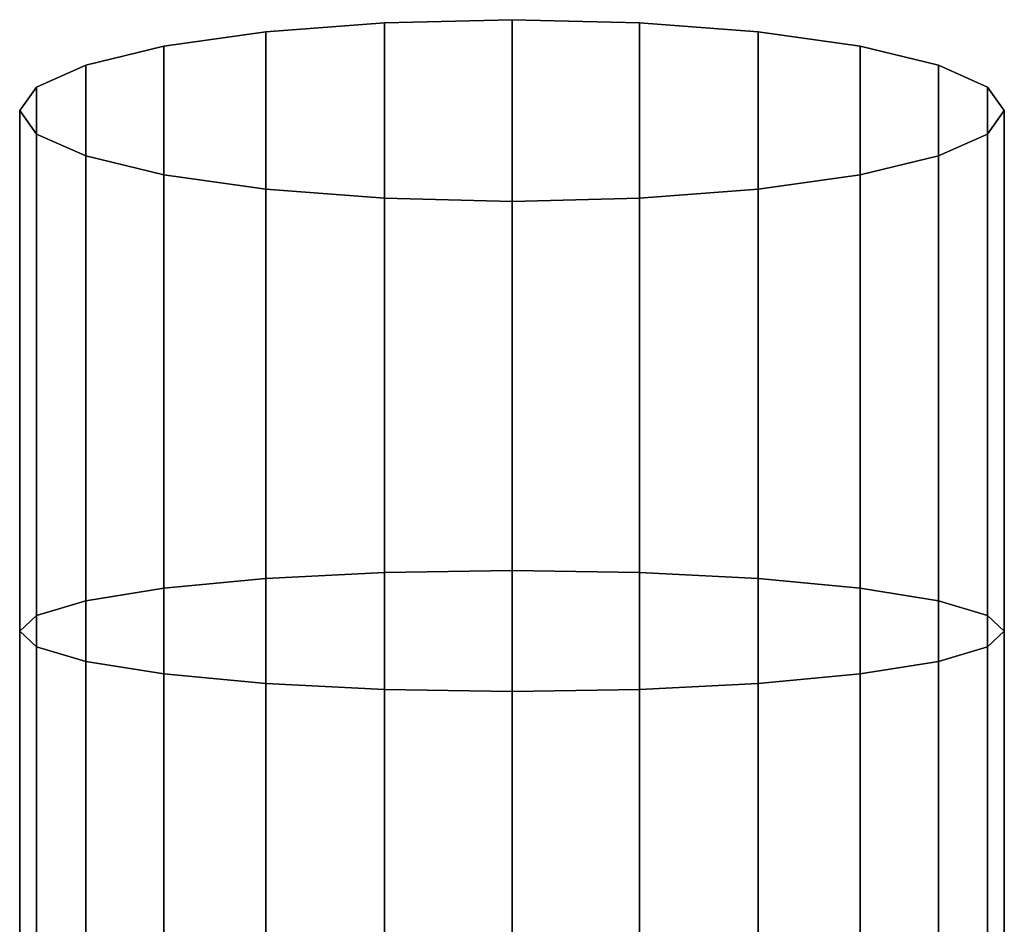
# Model space of a CAD drawing. Header units: inches. Extents: x 15 to 546804, y -66 to 267312.
# Tile 296 of 478: x 418374 to 418390, y 134656 to 134671. Entities that reach past the tile are written whole.
import ezdxf

# ---------------------------------------------------------------- set-up
doc = ezdxf.new("R2010")
doc.units = ezdxf.units.IN
doc.header["$MEASUREMENT"] = 0

msp = doc.modelspace()

# ---------------------------------------------------------------- linework, layer by layer
at = {"color": 7, "extrusion": (-1, -1.27576e-07, -3.33067e-16)}
for p, q in [((418380.172, 134670.94, 919.092), (418378.243, 134670.792, 919.835)), ((418382.243, 134670.99, 918.839), (418380.172, 134670.94, 919.092)), ((418380.172, 134662.011, 917.321), (418380.172, 134670.94, 919.092)), ((418382.243, 134662.045, 917.065), (418382.243, 134670.99, 918.839)), ((418384.313, 134670.94, 919.092), (418382.243, 134670.99, 918.839)), ((418384.313, 134662.011, 917.321), (418384.313, 134670.94, 919.092)), ((418386.243, 134670.792, 919.835), (418384.313, 134670.94, 919.092)), ((418378.243, 134670.792, 919.835), (418376.586, 134670.558, 921.017)), ((418378.243, 134661.913, 918.074), (418378.243, 134670.792, 919.835)), ((418386.243, 134661.913, 918.074), (418386.243, 134670.792, 919.835)), ((418387.9, 134670.558, 921.017), (418386.243, 134670.792, 919.835)), ((418376.586, 134670.558, 921.017), (418375.315, 134670.253, 922.557)), ((418376.586, 134661.757, 919.271), (418376.586, 134670.558, 921.017)), ((418387.9, 134661.757, 919.271), (418387.9, 134670.558, 921.017)), ((418389.171, 134670.253, 922.557), (418387.9, 134670.558, 921.017)), ((418375.315, 134670.253, 922.557), (418374.515, 134669.897, 924.351)), ((418375.315, 134661.553, 920.832), (418375.315, 134670.253, 922.557)), ((418389.171, 134661.553, 920.832), (418389.171, 134670.253, 922.557)), ((418389.97, 134669.897, 924.351), (418389.171, 134670.253, 922.557)), ((418374.515, 134669.897, 924.351), (418374.243, 134669.515, 926.275)), ((418374.515, 134661.316, 922.649), (418374.515, 134669.897, 924.351)), ((418389.97, 134661.316, 922.649), (418389.97, 134669.897, 924.351)), ((418390.243, 134669.515, 926.275), (418389.97, 134669.897, 924.351)), ((418374.243, 134661.062, 924.599), (418374.243, 134669.515, 926.275)), ((418374.243, 134669.515, 926.275), (418374.515, 134669.133, 928.2)), ((418389.97, 134669.133, 928.2), (418390.243, 134669.515, 926.275)), ((418390.243, 134661.062, 924.599), (418390.243, 134669.515, 926.275)), ((418374.515, 134660.807, 926.549), (418374.515, 134669.133, 928.2)), ((418374.515, 134669.133, 928.2), (418375.315, 134668.778, 929.994)), ((418389.171, 134668.778, 929.994), (418389.97, 134669.133, 928.2)), ((418389.97, 134660.807, 926.549), (418389.97, 134669.133, 928.2)), ((418375.315, 134660.57, 928.366), (418375.315, 134668.778, 929.994)), ((418375.315, 134668.778, 929.994), (418376.586, 134668.472, 931.534)), ((418387.9, 134668.472, 931.534), (418389.171, 134668.778, 929.994)), ((418389.171, 134660.57, 928.366), (418389.171, 134668.778, 929.994)), ((418376.586, 134660.367, 929.927), (418376.586, 134668.472, 931.534)), ((418376.586, 134668.472, 931.534), (418378.243, 134668.238, 932.716)), ((418386.243, 134668.238, 932.716), (418387.9, 134668.472, 931.534)), ((418387.9, 134660.367, 929.927), (418387.9, 134668.472, 931.534)), ((418378.243, 134660.21, 931.124), (418378.243, 134668.238, 932.716)), ((418378.243, 134668.238, 932.716), (418380.172, 134668.091, 933.459)), ((418384.313, 134668.091, 933.459), (418386.243, 134668.238, 932.716)), ((418386.243, 134660.21, 931.124), (418386.243, 134668.238, 932.716)), ((418380.172, 134660.112, 931.877), (418380.172, 134668.091, 933.459)), ((418380.172, 134668.091, 933.459), (418382.243, 134668.04, 933.712)), ((418382.243, 134668.04, 933.712), (418384.313, 134668.091, 933.459)), ((418382.243, 134668.04, 933.712), (418382.243, 134660.079, 932.133)), ((418384.313, 134660.112, 931.877), (418384.313, 134668.091, 933.459)), ((418380.172, 134662.011, 917.321), (418378.243, 134661.913, 918.074)), ((418382.243, 134662.045, 917.065), (418380.172, 134662.011, 917.321)), ((418380.172, 134652.444, 916.711), (418380.172, 134662.011, 917.321)), ((418382.243, 134652.444, 916.452), (418382.243, 134662.045, 917.065)), ((418384.313, 134662.011, 917.321), (418382.243, 134662.045, 917.065)), ((418384.313, 134652.444, 916.711), (418384.313, 134662.011, 917.321)), ((418386.243, 134661.913, 918.074), (418384.313, 134662.011, 917.321)), ((418378.243, 134661.913, 918.074), (418376.586, 134661.757, 919.271)), ((418378.243, 134652.446, 917.47), (418378.243, 134661.913, 918.074)), ((418386.243, 134652.446, 917.47), (418386.243, 134661.913, 918.074)), ((418387.9, 134661.757, 919.271), (418386.243, 134661.913, 918.074)), ((418376.586, 134661.757, 919.271), (418375.315, 134661.553, 920.832)), ((418376.586, 134652.449, 918.677), (418376.586, 134661.757, 919.271)), ((418387.9, 134652.449, 918.677), (418387.9, 134661.757, 919.271)), ((418389.171, 134661.553, 920.832), (418387.9, 134661.757, 919.271)), ((418375.315, 134661.553, 920.832), (418374.515, 134661.316, 922.649)), ((418375.315, 134652.453, 920.251), (418375.315, 134661.553, 920.832)), ((418389.171, 134652.453, 920.251), (418389.171, 134661.553, 920.832)), ((418389.97, 134661.316, 922.649), (418389.171, 134661.553, 920.832)), ((418374.515, 134661.316, 922.649), (418374.243, 134661.062, 924.599)), ((418374.515, 134652.457, 922.084), (418374.515, 134661.316, 922.649)), ((418389.97, 134652.457, 922.084), (418389.97, 134661.316, 922.649)), ((418390.243, 134661.062, 924.599), (418389.97, 134661.316, 922.649)), ((418374.243, 134652.461, 924.05), (418374.243, 134661.062, 924.599)), ((418374.243, 134661.062, 924.599), (418374.515, 134660.807, 926.549)), ((418389.97, 134660.807, 926.549), (418390.243, 134661.062, 924.599)), ((418390.243, 134652.461, 924.05), (418390.243, 134661.062, 924.599)), ((418374.515, 134652.466, 926.017), (418374.515, 134660.807, 926.549)), ((418374.515, 134660.807, 926.549), (418375.315, 134660.57, 928.366)), ((418389.171, 134660.57, 928.366), (418389.97, 134660.807, 926.549)), ((418389.97, 134652.466, 926.017), (418389.97, 134660.807, 926.549)), ((418375.315, 134652.47, 927.849), (418375.315, 134660.57, 928.366)), ((418375.315, 134660.57, 928.366), (418376.586, 134660.367, 929.927)), ((418387.9, 134660.367, 929.927), (418389.171, 134660.57, 928.366)), ((418389.171, 134652.47, 927.849), (418389.171, 134660.57, 928.366)), ((418376.586, 134652.474, 929.423), (418376.586, 134660.367, 929.927)), ((418376.586, 134660.367, 929.927), (418378.243, 134660.21, 931.124)), ((418386.243, 134660.21, 931.124), (418387.9, 134660.367, 929.927)), ((418387.9, 134652.474, 929.423), (418387.9, 134660.367, 929.927)), ((418378.243, 134652.476, 930.63), (418378.243, 134660.21, 931.124)), ((418378.243, 134660.21, 931.124), (418380.172, 134660.112, 931.877)), ((418384.313, 134660.112, 931.877), (418386.243, 134660.21, 931.124)), ((418386.243, 134652.476, 930.63), (418386.243, 134660.21, 931.124)), ((418380.172, 134652.478, 931.389), (418380.172, 134660.112, 931.877)), ((418380.172, 134660.112, 931.877), (418382.243, 134660.079, 932.133)), ((418382.243, 134660.079, 932.133), (418384.313, 134660.112, 931.877)), ((418382.243, 134660.079, 932.133), (418382.243, 134652.479, 931.648)), ((418384.313, 134652.478, 931.389), (418384.313, 134660.112, 931.877))]:
    msp.add_line(p, q, dxfattribs=at)
msp.add_arc((-134652.557, 989.365, -418382.26), 65.315, 254.99999, 345.78565, dxfattribs=at)
at = {"color": 7}
for points, invisible_edges in [([(418380.172, 134670.94, 919.092), (418380.172, 134668.091, 933.459), (418378.243, 134668.238, 932.716)], 13), ([(418380.172, 134670.94, 919.092), (418378.243, 134668.238, 932.716), (418378.243, 134670.792, 919.835)], 3), ([(418378.243, 134670.792, 919.835), (418380.172, 134662.011, 917.321), (418380.172, 134670.94, 919.092)], 1), ([(418382.243, 134670.99, 918.839), (418382.243, 134668.04, 933.712), (418380.172, 134668.091, 933.459)], 13), ([(418382.243, 134670.99, 918.839), (418380.172, 134668.091, 933.459), (418380.172, 134670.94, 919.092)], 3), ([(418380.172, 134670.94, 919.092), (418382.243, 134662.045, 917.065), (418382.243, 134670.99, 918.839)], 1), ([(418382.243, 134662.045, 917.065), (418380.172, 134670.94, 919.092), (418380.172, 134662.011, 917.321)], 1), ([(418384.313, 134670.94, 919.092), (418382.243, 134668.04, 933.712), (418382.243, 134670.99, 918.839)], 3), ([(418382.243, 134662.045, 917.065), (418384.313, 134670.94, 919.092), (418382.243, 134670.99, 918.839)], 1), ([(418384.313, 134670.94, 919.092), (418384.313, 134668.091, 933.459), (418382.243, 134668.04, 933.712)], 13), ([(418384.313, 134670.94, 919.092), (418382.243, 134662.045, 917.065), (418384.313, 134662.011, 917.321)], 1), ([(418386.243, 134670.792, 919.835), (418384.313, 134668.091, 933.459), (418384.313, 134670.94, 919.092)], 3), ([(418384.313, 134662.011, 917.321), (418386.243, 134670.792, 919.835), (418384.313, 134670.94, 919.092)], 1), ([(418378.243, 134670.792, 919.835), (418378.243, 134668.238, 932.716), (418376.586, 134668.472, 931.534)], 13), ([(418378.243, 134670.792, 919.835), (418376.586, 134668.472, 931.534), (418376.586, 134670.558, 921.017)], 3), ([(418376.586, 134670.558, 921.017), (418378.243, 134661.913, 918.074), (418378.243, 134670.792, 919.835)], 1), ([(418380.172, 134662.011, 917.321), (418378.243, 134670.792, 919.835), (418378.243, 134661.913, 918.074)], 1), ([(418386.243, 134670.792, 919.835), (418386.243, 134668.238, 932.716), (418384.313, 134668.091, 933.459)], 13), ([(418386.243, 134670.792, 919.835), (418384.313, 134662.011, 917.321), (418386.243, 134661.913, 918.074)], 1), ([(418387.9, 134670.558, 921.017), (418386.243, 134668.238, 932.716), (418386.243, 134670.792, 919.835)], 3), ([(418386.243, 134661.913, 918.074), (418387.9, 134670.558, 921.017), (418386.243, 134670.792, 919.835)], 1), ([(418376.586, 134670.558, 921.017), (418376.586, 134668.472, 931.534), (418375.315, 134668.778, 929.994)], 13), ([(418376.586, 134670.558, 921.017), (418375.315, 134668.778, 929.994), (418375.315, 134670.253, 922.557)], 3), ([(418376.586, 134670.558, 921.017), (418375.315, 134661.553, 920.832), (418376.586, 134661.757, 919.271)], 1), ([(418375.315, 134661.553, 920.832), (418376.586, 134670.558, 921.017), (418375.315, 134670.253, 922.557)], 1), ([(418378.243, 134661.913, 918.074), (418376.586, 134670.558, 921.017), (418376.586, 134661.757, 919.271)], 1), ([(418387.9, 134670.558, 921.017), (418387.9, 134668.472, 931.534), (418386.243, 134668.238, 932.716)], 13), ([(418387.9, 134670.558, 921.017), (418386.243, 134661.913, 918.074), (418387.9, 134661.757, 919.271)], 1), ([(418389.171, 134670.253, 922.557), (418387.9, 134668.472, 931.534), (418387.9, 134670.558, 921.017)], 3), ([(418389.171, 134661.553, 920.832), (418387.9, 134670.558, 921.017), (418387.9, 134661.757, 919.271)], 1), ([(418387.9, 134670.558, 921.017), (418389.171, 134661.553, 920.832), (418389.171, 134670.253, 922.557)], 1), ([(418375.315, 134670.253, 922.557), (418375.315, 134668.778, 929.994), (418374.515, 134669.133, 928.2)], 13), ([(418375.315, 134670.253, 922.557), (418374.515, 134669.133, 928.2), (418374.515, 134669.897, 924.351)], 3), ([(418375.315, 134670.253, 922.557), (418374.515, 134661.316, 922.649), (418375.315, 134661.553, 920.832)], 1), ([(418374.515, 134661.316, 922.649), (418375.315, 134670.253, 922.557), (418374.515, 134669.897, 924.351)], 1), ([(418389.171, 134670.253, 922.557), (418389.171, 134668.778, 929.994), (418387.9, 134668.472, 931.534)], 13), ([(418389.97, 134669.897, 924.351), (418389.171, 134668.778, 929.994), (418389.171, 134670.253, 922.557)], 3), ([(418389.97, 134661.316, 922.649), (418389.171, 134670.253, 922.557), (418389.171, 134661.553, 920.832)], 1), ([(418389.171, 134670.253, 922.557), (418389.97, 134661.316, 922.649), (418389.97, 134669.897, 924.351)], 1), ([(418374.515, 134669.897, 924.351), (418374.515, 134669.133, 928.2), (418374.243, 134669.515, 926.275)], 1), ([(418374.515, 134669.897, 924.351), (418374.243, 134661.062, 924.599), (418374.515, 134661.316, 922.649)], 1), ([(418374.243, 134661.062, 924.599), (418374.515, 134669.897, 924.351), (418374.243, 134669.515, 926.275)], 1), ([(418389.97, 134669.897, 924.351), (418389.97, 134669.133, 928.2), (418389.171, 134668.778, 929.994)], 13), ([(418389.97, 134669.133, 928.2), (418389.97, 134669.897, 924.351), (418390.243, 134669.515, 926.275)], 1), ([(418390.243, 134661.062, 924.599), (418389.97, 134669.897, 924.351), (418389.97, 134661.316, 922.649)], 1), ([(418389.97, 134669.897, 924.351), (418390.243, 134661.062, 924.599), (418390.243, 134669.515, 926.275)], 1), ([(418374.243, 134669.515, 926.275), (418374.515, 134660.807, 926.549), (418374.243, 134661.062, 924.599)], 1), ([(418374.515, 134660.807, 926.549), (418374.243, 134669.515, 926.275), (418374.515, 134669.133, 928.2)], 1), ([(418389.97, 134660.807, 926.549), (418390.243, 134669.515, 926.275), (418390.243, 134661.062, 924.599)], 1), ([(418390.243, 134669.515, 926.275), (418389.97, 134660.807, 926.549), (418389.97, 134669.133, 928.2)], 1), ([(418374.515, 134669.133, 928.2), (418375.315, 134660.57, 928.366), (418374.515, 134660.807, 926.549)], 1), ([(418375.315, 134660.57, 928.366), (418374.515, 134669.133, 928.2), (418375.315, 134668.778, 929.994)], 1), ([(418389.171, 134660.57, 928.366), (418389.97, 134669.133, 928.2), (418389.97, 134660.807, 926.549)], 1), ([(418389.97, 134669.133, 928.2), (418389.171, 134660.57, 928.366), (418389.171, 134668.778, 929.994)], 1), ([(418375.315, 134668.778, 929.994), (418376.586, 134660.367, 929.927), (418375.315, 134660.57, 928.366)], 1), ([(418376.586, 134660.367, 929.927), (418375.315, 134668.778, 929.994), (418376.586, 134668.472, 931.534)], 1), ([(418387.9, 134660.367, 929.927), (418389.171, 134668.778, 929.994), (418389.171, 134660.57, 928.366)], 1), ([(418389.171, 134668.778, 929.994), (418387.9, 134660.367, 929.927), (418387.9, 134668.472, 931.534)], 1), ([(418378.243, 134668.238, 932.716), (418376.586, 134660.367, 929.927), (418376.586, 134668.472, 931.534)], 1), ([(418387.9, 134660.367, 929.927), (418386.243, 134668.238, 932.716), (418387.9, 134668.472, 931.534)], 1), ([(418376.586, 134660.367, 929.927), (418378.243, 134668.238, 932.716), (418378.243, 134660.21, 931.124)], 1), ([(418380.172, 134668.091, 933.459), (418378.243, 134660.21, 931.124), (418378.243, 134668.238, 932.716)], 1), ([(418386.243, 134660.21, 931.124), (418384.313, 134668.091, 933.459), (418386.243, 134668.238, 932.716)], 1), ([(418386.243, 134668.238, 932.716), (418387.9, 134660.367, 929.927), (418386.243, 134660.21, 931.124)], 1), ([(418378.243, 134660.21, 931.124), (418380.172, 134668.091, 933.459), (418380.172, 134660.112, 931.877)], 1), ([(418382.243, 134668.04, 933.712), (418380.172, 134660.112, 931.877), (418380.172, 134668.091, 933.459)], 1), ([(418380.172, 134660.112, 931.877), (418382.243, 134668.04, 933.712), (418382.243, 134660.079, 932.133)], 1), ([(418384.313, 134660.112, 931.877), (418382.243, 134668.04, 933.712), (418384.313, 134668.091, 933.459)], 1), ([(418382.243, 134668.04, 933.712), (418384.313, 134660.112, 931.877), (418382.243, 134660.079, 932.133)], 1), ([(418384.313, 134668.091, 933.459), (418386.243, 134660.21, 931.124), (418384.313, 134660.112, 931.877)], 1), ([(418380.172, 134662.011, 917.321), (418378.243, 134652.446, 917.47), (418380.172, 134652.444, 916.711)], 1), ([(418378.243, 134652.446, 917.47), (418380.172, 134662.011, 917.321), (418378.243, 134661.913, 918.074)], 1), ([(418382.243, 134662.045, 917.065), (418380.172, 134652.444, 916.711), (418382.243, 134652.444, 916.452)], 1), ([(418380.172, 134652.444, 916.711), (418382.243, 134662.045, 917.065), (418380.172, 134662.011, 917.321)], 1), ([(418384.313, 134652.444, 916.711), (418382.243, 134662.045, 917.065), (418382.243, 134652.444, 916.452)], 1), ([(418382.243, 134662.045, 917.065), (418384.313, 134652.444, 916.711), (418384.313, 134662.011, 917.321)], 1), ([(418386.243, 134652.446, 917.47), (418384.313, 134662.011, 917.321), (418384.313, 134652.444, 916.711)], 1), ([(418384.313, 134662.011, 917.321), (418386.243, 134652.446, 917.47), (418386.243, 134661.913, 918.074)], 1), ([(418378.243, 134661.913, 918.074), (418376.586, 134652.449, 918.677), (418378.243, 134652.446, 917.47)], 1), ([(418376.586, 134652.449, 918.677), (418378.243, 134661.913, 918.074), (418376.586, 134661.757, 919.271)], 1), ([(418387.9, 134652.449, 918.677), (418386.243, 134661.913, 918.074), (418386.243, 134652.446, 917.47)], 1), ([(418386.243, 134661.913, 918.074), (418387.9, 134652.449, 918.677), (418387.9, 134661.757, 919.271)], 1), ([(418376.586, 134661.757, 919.271), (418375.315, 134652.453, 920.251), (418376.586, 134652.449, 918.677)], 1), ([(418375.315, 134652.453, 920.251), (418376.586, 134661.757, 919.271), (418375.315, 134661.553, 920.832)], 1), ([(418389.171, 134652.453, 920.251), (418387.9, 134661.757, 919.271), (418387.9, 134652.449, 918.677)], 1), ([(418387.9, 134661.757, 919.271), (418389.171, 134652.453, 920.251), (418389.171, 134661.553, 920.832)], 1), ([(418375.315, 134661.553, 920.832), (418374.515, 134652.457, 922.084), (418375.315, 134652.453, 920.251)], 1), ([(418374.515, 134652.457, 922.084), (418375.315, 134661.553, 920.832), (418374.515, 134661.316, 922.649)], 1), ([(418389.97, 134652.457, 922.084), (418389.171, 134661.553, 920.832), (418389.171, 134652.453, 920.251)], 1), ([(418389.171, 134661.553, 920.832), (418389.97, 134652.457, 922.084), (418389.97, 134661.316, 922.649)], 1), ([(418374.515, 134661.316, 922.649), (418374.243, 134652.461, 924.05), (418374.515, 134652.457, 922.084)], 1), ([(418374.243, 134652.461, 924.05), (418374.515, 134661.316, 922.649), (418374.243, 134661.062, 924.599)], 1), ([(418390.243, 134652.461, 924.05), (418389.97, 134661.316, 922.649), (418389.97, 134652.457, 922.084)], 1), ([(418389.97, 134661.316, 922.649), (418390.243, 134652.461, 924.05), (418390.243, 134661.062, 924.599)], 1), ([(418374.243, 134661.062, 924.599), (418374.515, 134652.466, 926.017), (418374.243, 134652.461, 924.05)], 1), ([(418374.515, 134652.466, 926.017), (418374.243, 134661.062, 924.599), (418374.515, 134660.807, 926.549)], 1), ([(418389.97, 134652.466, 926.017), (418390.243, 134661.062, 924.599), (418390.243, 134652.461, 924.05)], 1), ([(418390.243, 134661.062, 924.599), (418389.97, 134652.466, 926.017), (418389.97, 134660.807, 926.549)], 1), ([(418374.515, 134660.807, 926.549), (418375.315, 134652.47, 927.849), (418374.515, 134652.466, 926.017)], 1), ([(418375.315, 134652.47, 927.849), (418374.515, 134660.807, 926.549), (418375.315, 134660.57, 928.366)], 1), ([(418389.171, 134652.47, 927.849), (418389.97, 134660.807, 926.549), (418389.97, 134652.466, 926.017)], 1), ([(418389.97, 134660.807, 926.549), (418389.171, 134652.47, 927.849), (418389.171, 134660.57, 928.366)], 1), ([(418375.315, 134660.57, 928.366), (418376.586, 134652.474, 929.423), (418375.315, 134652.47, 927.849)], 1), ([(418376.586, 134652.474, 929.423), (418375.315, 134660.57, 928.366), (418376.586, 134660.367, 929.927)], 1), ([(418387.9, 134652.474, 929.423), (418389.171, 134660.57, 928.366), (418389.171, 134652.47, 927.849)], 1), ([(418389.171, 134660.57, 928.366), (418387.9, 134652.474, 929.423), (418387.9, 134660.367, 929.927)], 1), ([(418376.586, 134660.367, 929.927), (418378.243, 134652.476, 930.63), (418376.586, 134652.474, 929.423)], 1), ([(418378.243, 134652.476, 930.63), (418376.586, 134660.367, 929.927), (418378.243, 134660.21, 931.124)], 1), ([(418386.243, 134652.476, 930.63), (418387.9, 134660.367, 929.927), (418387.9, 134652.474, 929.423)], 1), ([(418387.9, 134660.367, 929.927), (418386.243, 134652.476, 930.63), (418386.243, 134660.21, 931.124)], 1), ([(418378.243, 134660.21, 931.124), (418380.172, 134652.478, 931.389), (418378.243, 134652.476, 930.63)], 1), ([(418380.172, 134652.478, 931.389), (418378.243, 134660.21, 931.124), (418380.172, 134660.112, 931.877)], 1), ([(418384.313, 134652.478, 931.389), (418386.243, 134660.21, 931.124), (418386.243, 134652.476, 930.63)], 1), ([(418386.243, 134660.21, 931.124), (418384.313, 134652.478, 931.389), (418384.313, 134660.112, 931.877)], 1), ([(418380.172, 134660.112, 931.877), (418382.243, 134652.479, 931.648), (418380.172, 134652.478, 931.389)], 1), ([(418382.243, 134652.479, 931.648), (418380.172, 134660.112, 931.877), (418382.243, 134660.079, 932.133)], 1), ([(418382.243, 134652.479, 931.648), (418384.313, 134660.112, 931.877), (418384.313, 134652.478, 931.389)], 1), ([(418384.313, 134660.112, 931.877), (418382.243, 134652.479, 931.648), (418382.243, 134660.079, 932.133)], 1)]:
    msp.add_3dface(points, dxfattribs=dict(at, invisible_edges=invisible_edges))

doc.saveas('drawing.dxf')
